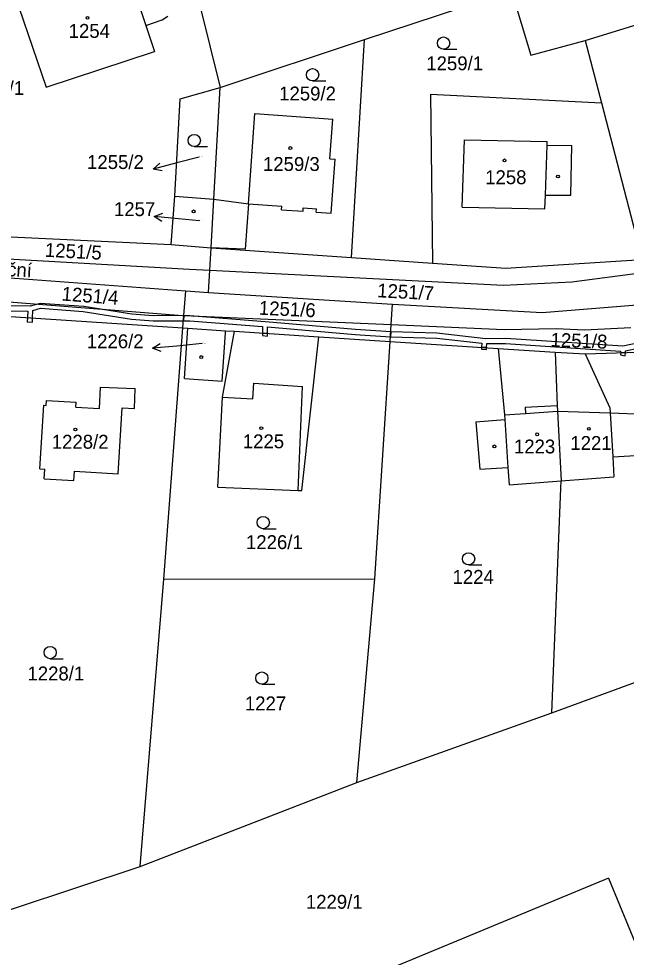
# Model space of a CAD drawing. Extents: x -785744 to -782822, y -1067550 to -1063910.
# Drawn here: x -783975.3 to -783900.9, y -1065675.6 to -1065560.7 of the extents above; entities that cross this region are included whole.
import ezdxf

# ---------------------------------------------------------------- set-up
doc = ezdxf.new("R2010")
doc.units = 0
for name, color, linetype in [('Hranice parcel', 7, 'Continuous'), ('Parcelní čísla', 7, 'Continuous'), ('Pop_ČP_popisy', 7, 'Continuous'), ('Vnitřní kresba', 7, 'Continuous'), ('Věcná břemena k části', 7, 'Continuous'), ('Značky budov', 7, 'Continuous'), ('Značky kultur', 7, 'Continuous')]:
    doc.layers.add(name, color=color, linetype=linetype)

msp = doc.modelspace()

# ---------------------------------------------------------------- linework, layer by layer
at = {"layer": 'Hranice parcel'}
for p, q in [((-783951.4, -1065582.76), (-783947.17, -1065583.32)), ((-783947.17, -1065583.32), (-783947.54, -1065588.88)), ((-783947.54, -1065588.88), (-783951.73, -1065588.72))]:
    msp.add_line(p, q, dxfattribs=at)
for points in [[(-783956.95, -1065543.51), (-783950.64, -1065569.09)], [(-783932.94, -1065563.21), (-783914.93, -1065557.22)], [(-783914.93, -1065557.22), (-783912.6, -1065565.1)], [(-783975.26, -1065559.23), (-783971.94, -1065569.04)], [(-783959.72, -1065561.47), (-783957.73, -1065560.77)], [(-783957.73, -1065560.77), (-783957.02, -1065560.32)], [(-783959.72, -1065561.47), (-783958.67, -1065564.68)], [(-783905.92, -1065563.32), (-783898.38, -1065561)], [(-783950.64, -1065569.09), (-783932.94, -1065563.21)], [(-783934.55, -1065589.9), (-783932.94, -1065563.21)], [(-783912.6, -1065565.1), (-783905.92, -1065563.32)], [(-783905.92, -1065563.32), (-783903.93, -1065570.96)], [(-783971.94, -1065569.04), (-783958.67, -1065564.68)], [(-783955.5, -1065570.45), (-783950.64, -1065569.09)], [(-783951.4, -1065582.76), (-783950.64, -1065569.09)], [(-783924.86, -1065569.89), (-783924.64, -1065590.58)], [(-783924.86, -1065569.89), (-783903.93, -1065570.96)], [(-783956.16, -1065582.4), (-783955.5, -1065570.45)], [(-783903.93, -1065570.96), (-783898.96, -1065590.15)], [(-783947.17, -1065583.32), (-783946.36, -1065572.25)], [(-783946.36, -1065572.25), (-783936.83, -1065572.95)], [(-783937.19, -1065577.82), (-783936.83, -1065572.95)], [(-783937.19, -1065577.82), (-783936.55, -1065577.86)], [(-783937.04, -1065584.49), (-783936.55, -1065577.86)], [(-783956.63, -1065588.32), (-783956.16, -1065582.4)], [(-783956.16, -1065582.4), (-783951.4, -1065582.76)], [(-783947.17, -1065583.32), (-783943.07, -1065583.62)], [(-783943.1, -1065584.05), (-783943.07, -1065583.62)], [(-783940.47, -1065584.24), (-783940.44, -1065583.82)], [(-783940.44, -1065583.82), (-783938.84, -1065583.93)], [(-783938.87, -1065584.36), (-783938.84, -1065583.93)], [(-783943.1, -1065584.05), (-783940.47, -1065584.24)], [(-783938.87, -1065584.36), (-783937.04, -1065584.49)], [(-783979.67, -1065587.19), (-783956.63, -1065588.32)], [(-783956.63, -1065588.32), (-783951.73, -1065588.72)], [(-783951.88, -1065591.45), (-783951.73, -1065588.72)], [(-783951.73, -1065588.72), (-783934.55, -1065589.9)], [(-783934.55, -1065589.9), (-783924.64, -1065590.58)], [(-783924.64, -1065590.58), (-783915.66, -1065591.21)], [(-783915.66, -1065591.21), (-783898.96, -1065590.15)], [(-783952.03, -1065594.19), (-783951.88, -1065591.45)], [(-783977.99, -1065592.26), (-783954.83, -1065593.99)], [(-783955.06, -1065597.01), (-783954.83, -1065593.99)], [(-783954.83, -1065593.99), (-783952.03, -1065594.19)], [(-783952.03, -1065594.19), (-783929.52, -1065595.61)], [(-783929.68, -1065598.12), (-783929.52, -1065595.61)], [(-783929.52, -1065595.61), (-783911.18, -1065596.66)], [(-783911.18, -1065596.66), (-783897.57, -1065595.52)], [(-783978.21, -1065596.99), (-783955.18, -1065598.53)], [(-783955.18, -1065598.53), (-783955.06, -1065597.01)], [(-783957.53, -1065629.3), (-783955.18, -1065598.53)], [(-783955.18, -1065598.53), (-783954.58, -1065598.57)], [(-783954.98, -1065604.72), (-783954.58, -1065598.57)], [(-783954.58, -1065598.57), (-783949.96, -1065598.87)], [(-783950.32, -1065607), (-783948.88, -1065598.94)], [(-783949.98, -1065599.12), (-783949.96, -1065598.87)], [(-783949.96, -1065598.87), (-783948.88, -1065598.94)], [(-783948.88, -1065598.94), (-783938.55, -1065599.63)], [(-783929.81, -1065600.19), (-783929.68, -1065598.12)], [(-783950.37, -1065605.07), (-783949.98, -1065599.12)], [(-783940.64, -1065618.45), (-783938.55, -1065599.63)], [(-783938.55, -1065599.63), (-783929.81, -1065600.19)], [(-783931.68, -1065629.26), (-783929.81, -1065600.19)], [(-783929.81, -1065600.19), (-783916.6, -1065601.04)], [(-783916.6, -1065601.04), (-783915.82, -1065609.17)], [(-783916.6, -1065601.04), (-783909.62, -1065601.5)], [(-783909.62, -1065601.5), (-783909.37, -1065608.03)], [(-783909.62, -1065601.5), (-783905.92, -1065601.7)], [(-783905.92, -1065601.7), (-783899.52, -1065601.52)], [(-783905.92, -1065601.7), (-783902.9, -1065608.33)], [(-783965.4, -1065608.41), (-783965.28, -1065605.78)], [(-783965.28, -1065605.78), (-783961.01, -1065605.95)], [(-783954.98, -1065604.72), (-783950.37, -1065605.07)], [(-783961.11, -1065608.39), (-783961.01, -1065605.95)], [(-783972.69, -1065615.81), (-783972.22, -1065608)], [(-783972.22, -1065608), (-783971.92, -1065608.02)], [(-783971.92, -1065608.02), (-783971.89, -1065607.44)], [(-783971.89, -1065607.44), (-783968.25, -1065607.64)], [(-783968.29, -1065608.24), (-783968.25, -1065607.64)], [(-783950.9, -1065618.04), (-783950.32, -1065607)], [(-783909.37, -1065608.03), (-783909.32, -1065608.74)], [(-783968.29, -1065608.24), (-783965.4, -1065608.41)], [(-783963.11, -1065616.39), (-783962.62, -1065608.33)], [(-783962.62, -1065608.33), (-783961.11, -1065608.39)], [(-783915.82, -1065609.17), (-783915.77, -1065609.77)], [(-783909.32, -1065608.74), (-783908.88, -1065617.27)], [(-783902.9, -1065608.33), (-783902.86, -1065608.94)], [(-783902.86, -1065608.94), (-783898.65, -1065609.08)], [(-783919.32, -1065610.02), (-783915.77, -1065609.77)], [(-783919.32, -1065610.02), (-783918.81, -1065615.85)], [(-783902.55, -1065614.32), (-783899.06, -1065614.13)], [(-783902.55, -1065614.32), (-783902.42, -1065616.79)], [(-783972.69, -1065615.81), (-783972.1, -1065615.85)], [(-783972.17, -1065617.01), (-783972.1, -1065615.85)], [(-783968.53, -1065617.24), (-783968.46, -1065616.07)], [(-783968.46, -1065616.07), (-783963.11, -1065616.39)], [(-783918.81, -1065615.85), (-783915.39, -1065615.62)], [(-783915.39, -1065615.62), (-783915.25, -1065617.75)], [(-783972.17, -1065617.01), (-783968.53, -1065617.24)], [(-783915.25, -1065617.75), (-783908.88, -1065617.27)], [(-783908.9, -1065618.18), (-783908.88, -1065617.27)], [(-783908.88, -1065617.27), (-783902.42, -1065616.79)], [(-783950.9, -1065618.04), (-783941.07, -1065618.44)], [(-783941.07, -1065618.44), (-783940.64, -1065618.45)], [(-783910, -1065645.71), (-783908.9, -1065618.18)], [(-783960.42, -1065664.52), (-783957.53, -1065629.3)], [(-783957.53, -1065629.3), (-783931.68, -1065629.26)], [(-783933.88, -1065654.24), (-783931.68, -1065629.26)], [(-783910, -1065645.71), (-783895.32, -1065640.31)], [(-783933.88, -1065654.24), (-783910, -1065645.71)], [(-783960.42, -1065664.52), (-783933.88, -1065654.24)], [(-783983.6, -1065672.19), (-783960.42, -1065664.52)], [(-783903.08, -1065665.97), (-783966.1, -1065692.11)], [(-783903.08, -1065665.97), (-783899.04, -1065675.74)]]:
    msp.add_lwpolyline(points, dxfattribs=at)
at = {"layer": 'Pop_ČP_popisy'}
for p, q in [((-783955.93, -1065578.31), (-783958.83, -1065579.06)), ((-783955.71, -1065585.17), (-783958.7, -1065584.9)), ((-783955.91, -1065600.75), (-783958.9, -1065601.03))]:
    msp.add_line(p, q, dxfattribs=at)
for points in [[(-783953.19, -1065577.6), (-783955.93, -1065578.31)], [(-783957.74, -1065579.3), (-783958.83, -1065579.06), (-783957.99, -1065578.33)], [(-783957.75, -1065585.49), (-783958.7, -1065584.9), (-783957.66, -1065584.49)], [(-783953.15, -1065585.4), (-783955.71, -1065585.17)], [(-783957.86, -1065601.43), (-783958.9, -1065601.03), (-783957.95, -1065600.44)], [(-783952.82, -1065600.46), (-783955.91, -1065600.75)]]:
    msp.add_lwpolyline(points, dxfattribs=at)
at = {"layer": 'Vnitřní kresba'}
msp.add_line((-783951.73, -1065588.72), (-783951.4, -1065582.76), dxfattribs=at)
for points in [[(-783960.98, -1065557.61), (-783959.72, -1065561.47)], [(-783921, -1065583.74), (-783920.69, -1065575.47)], [(-783920.69, -1065575.47), (-783910.59, -1065575.68)], [(-783910.6, -1065576.13), (-783910.59, -1065575.68)], [(-783910.8, -1065582.26), (-783910.6, -1065576.13)], [(-783910.6, -1065576.13), (-783907.56, -1065576.19)], [(-783907.69, -1065582.28), (-783907.56, -1065576.19)], [(-783910.86, -1065583.94), (-783910.8, -1065582.26)], [(-783910.8, -1065582.26), (-783907.69, -1065582.28)], [(-783921, -1065583.74), (-783910.86, -1065583.94)], [(-783978.07, -1065589.99), (-783954.37, -1065591.32)], [(-783954.37, -1065591.32), (-783951.88, -1065591.45)], [(-783951.88, -1065591.45), (-783915.91, -1065593.29)], [(-783907.57, -1065592.9), (-783898.85, -1065591.76)], [(-783915.91, -1065593.29), (-783907.57, -1065592.9)], [(-783978.1, -1065595.22), (-783955.25, -1065597)], [(-783955.25, -1065597), (-783955.06, -1065597.01)], [(-783955.06, -1065597.01), (-783929.68, -1065598.12)], [(-783929.68, -1065598.12), (-783915.85, -1065598.72)], [(-783915.85, -1065598.72), (-783909.46, -1065598.61)], [(-783909.46, -1065598.61), (-783906, -1065598.77)], [(-783906, -1065598.77), (-783900.33, -1065598.49)], [(-783946.61, -1065607.22), (-783946.5, -1065605.32)], [(-783946.5, -1065605.32), (-783940.55, -1065605.7)], [(-783941.07, -1065618.44), (-783940.55, -1065605.7)], [(-783950.32, -1065607), (-783946.61, -1065607.22)], [(-783913.29, -1065608.25), (-783909.37, -1065608.03)], [(-783915.82, -1065609.17), (-783913.24, -1065609)], [(-783913.29, -1065608.25), (-783913.24, -1065609)], [(-783913.24, -1065609), (-783909.32, -1065608.74)], [(-783909.32, -1065608.74), (-783902.86, -1065608.94)], [(-783902.86, -1065608.94), (-783902.55, -1065614.32)], [(-783915.77, -1065609.77), (-783915.39, -1065615.62)]]:
    msp.add_lwpolyline(points, dxfattribs=at)
at = {"layer": 'Věcná břemena k části'}
for points in [[(-783978.18, -1065596.43), (-783974.17, -1065596.46)], [(-783973.9, -1065595.86), (-783978.14, -1065595.83)], [(-783974.17, -1065596.46), (-783974.21, -1065597.26)], [(-783972.68, -1065595.52), (-783973.9, -1065595.86)], [(-783973.58, -1065597.3), (-783973.56, -1065596.39)], [(-783973.56, -1065596.39), (-783972.62, -1065596.12)], [(-783967.31, -1065595.9), (-783972.68, -1065595.52)], [(-783972.62, -1065596.12), (-783967.39, -1065596.5)], [(-783967.39, -1065596.5), (-783961.49, -1065597.46)], [(-783961.43, -1065596.86), (-783967.31, -1065595.9)], [(-783974.21, -1065597.26), (-783974.24, -1065597.77)], [(-783974.24, -1065597.77), (-783973.59, -1065597.82)], [(-783973.59, -1065597.82), (-783973.58, -1065597.3)], [(-783961.49, -1065597.46), (-783958.83, -1065597.67)], [(-783958.81, -1065597.07), (-783961.43, -1065596.86)], [(-783958.83, -1065597.67), (-783955.11, -1065597.65)], [(-783955.06, -1065597.01), (-783958.81, -1065597.07)], [(-783955.11, -1065597.65), (-783955.06, -1065597.01)], [(-783955.06, -1065597.01), (-783955.11, -1065597.65)], [(-783955.11, -1065597.65), (-783954.34, -1065597.65)], [(-783954.32, -1065597.05), (-783955.06, -1065597.01)], [(-783954.34, -1065597.65), (-783945.42, -1065598.35)], [(-783945.1, -1065597.77), (-783954.32, -1065597.05)], [(-783934.05, -1065598.74), (-783945.1, -1065597.77)], [(-783945.42, -1065598.35), (-783945.42, -1065599.17)], [(-783944.82, -1065598.4), (-783934.09, -1065599.34)], [(-783944.82, -1065599.21), (-783944.82, -1065598.4)], [(-783929.74, -1065599.03), (-783934.05, -1065598.74)], [(-783944.82, -1065599.21), (-783945.42, -1065599.17)], [(-783945.42, -1065599.17), (-783945.42, -1065599.46)], [(-783945.42, -1065599.17), (-783944.82, -1065599.21)], [(-783945.42, -1065599.46), (-783944.82, -1065599.56)], [(-783944.82, -1065599.56), (-783944.82, -1065599.21)], [(-783934.09, -1065599.34), (-783929.77, -1065599.63)], [(-783929.74, -1065599.03), (-783929.77, -1065599.63)], [(-783929.77, -1065599.63), (-783929.74, -1065599.03)], [(-783929.77, -1065599.63), (-783924.11, -1065599.78)], [(-783924.07, -1065599.18), (-783929.74, -1065599.03)], [(-783924.11, -1065599.78), (-783918.59, -1065600.41)], [(-783918.11, -1065599.86), (-783924.07, -1065599.18)], [(-783915.65, -1065599.83), (-783918.11, -1065599.86)], [(-783901.31, -1065600.78), (-783915.65, -1065599.83)], [(-783918.62, -1065600.91), (-783918.64, -1065601.15)], [(-783918.64, -1065601.15), (-783918.01, -1065601.19)], [(-783918.59, -1065600.41), (-783918.62, -1065600.91)], [(-783918.62, -1065600.91), (-783917.99, -1065600.95)], [(-783917.99, -1065600.95), (-783918.62, -1065600.91)], [(-783918.01, -1065601.19), (-783917.99, -1065600.95)], [(-783917.99, -1065600.95), (-783917.96, -1065600.46)], [(-783917.96, -1065600.46), (-783915.67, -1065600.43)], [(-783915.67, -1065600.43), (-783901.6, -1065601.36)], [(-783898.38, -1065600.17), (-783901.31, -1065600.78)], [(-783901, -1065601.34), (-783897.95, -1065600.69)], [(-783901.57, -1065601.58), (-783901.61, -1065601.84)], [(-783901.61, -1065601.84), (-783901.04, -1065601.96)], [(-783901.6, -1065601.36), (-783901.57, -1065601.58)], [(-783900.97, -1065601.56), (-783901.57, -1065601.58)], [(-783901.57, -1065601.58), (-783900.97, -1065601.56)], [(-783901.04, -1065601.96), (-783900.97, -1065601.56)], [(-783900.97, -1065601.56), (-783901, -1065601.34)]]:
    msp.add_lwpolyline(points, dxfattribs=at)
at = {"layer": 'Značky budov'}
for centre in [(-783966.87, -1065560.53), (-783942.03, -1065576.49), (-783915.81, -1065578), (-783909.26, -1065579.98), (-783953.87, -1065584.25), (-783952.93, -1065602.1), (-783968.35, -1065610.98), (-783945.58, -1065610.82), (-783911.8, -1065611.57), (-783905.48, -1065610.9), (-783917.04, -1065613.05)]:
    msp.add_circle(centre, 0.175, dxfattribs=at)
at = {"layer": 'Značky kultur'}
for p, q in [((-783923.26, -1065564.38), (-783921.66, -1065564.38)), ((-783939.3, -1065568.26), (-783937.7, -1065568.26)), ((-783953.79, -1065576.32), (-783952.19, -1065576.32)), ((-783945.35, -1065623.13), (-783943.75, -1065623.13)), ((-783920.2, -1065627.57), (-783918.6, -1065627.57)), ((-783971.44, -1065639.06), (-783969.84, -1065639.06)), ((-783945.52, -1065642.18), (-783943.92, -1065642.18))]:
    msp.add_line(p, q, dxfattribs=at)
for centre in [(-783923.26, -1065563.63), (-783939.3, -1065567.51), (-783953.79, -1065575.57), (-783945.35, -1065622.38), (-783920.2, -1065626.82), (-783971.44, -1065638.31), (-783945.52, -1065641.43)]:
    msp.add_circle(centre, 0.75, dxfattribs=at)

# ---------------------------------------------------------------- texts
at = {"layer": 'Parcelní čísla'}
for s, height, p in [('1254', 1.7, (-783969.17, -1065562.99)), ('1259/1', 1.7, (-783925.38, -1065566.96)), ('1255/1', 1.7, (-783981.58, -1065569.99)), ('1259/2', 1.7, (-783943.4, -1065570.66)), ('1255/2', 0.1, (-783953.19, -1065577.6)), ('1259/3', 1.7, (-783945.38, -1065579.3)), ('1258', 1.7, (-783918.17, -1065580.92)), ('1257', 0.1, (-783953.15, -1065585.4)), ('1226/2', 0.1, (-783952.82, -1065600.46)), ('1228/2', 1.7, (-783971.24, -1065613.33)), ('1225', 1.7, (-783947.85, -1065613.28)), ('1223', 1.7, (-783914.65, -1065613.91)), ('1221', 1.7, (-783907.74, -1065613.48)), ('1226/1', 1.7, (-783947.46, -1065625.63)), ('1224', 1.7, (-783922.17, -1065629.89)), ('1228/1', 1.7, (-783974.22, -1065641.72)), ('1227', 1.7, (-783947.6, -1065645.39)), ('1229/1', 1.7, (-783940.13, -1065669.7))]:
    msp.add_text(s, height=height, dxfattribs=at).set_placement(p)
for s, rotation, p in [('1251/5', 357.0114, (-783972.11, -1065589.81)), ('1251/7', 356.9512, (-783931.42, -1065594.77)), ('1251/4', 355.6613, (-783970.07, -1065595.17)), ('1251/6', 357.3676, (-783945.91, -1065596.91)), ('1251/8', 357.7638, (-783910.19, -1065600.81))]:
    msp.add_text(s, height=1.7, rotation=rotation, dxfattribs=at).set_placement(p)
at = {"layer": 'Pop_ČP_popisy'}
for s, p in [('1255/2', (-783966.92, -1065579.06)), ('1257', (-783963.63, -1065584.83)), ('1226/2', (-783966.95, -1065601.02))]:
    msp.add_text(s, height=1.7, dxfattribs=at).set_placement(p)
msp.add_text('Luční', height=1.7, rotation=356.9226, dxfattribs=at).set_placement((-783979.27, -1065592.05))

doc.saveas('drawing.dxf')
